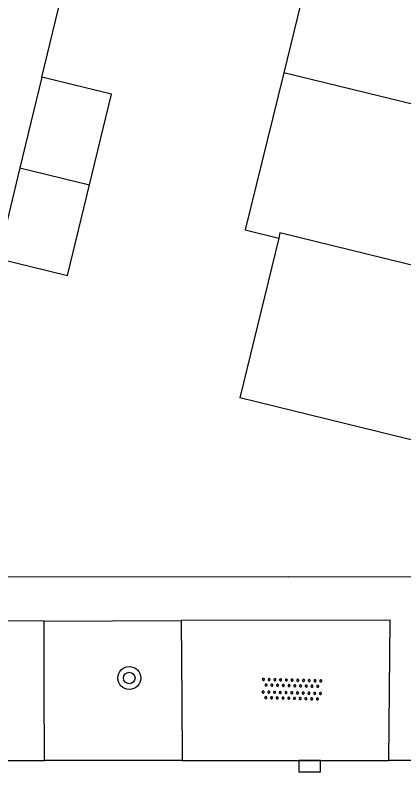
# Model space of a CAD drawing. Extents: x 125000 to 129004, y 397500 to 399008.
# Drawn here: x 126948.07 to 126961.62, y 398070.87 to 398097.25 of the extents above; entities that cross this region are included whole.
import ezdxf

# ---------------------------------------------------------------- set-up
doc = ezdxf.new("R2010")
doc.units = 0
for name, color, linetype in [('gg-afsc-erfafscheiding', 7, 'Continuous'), ('gg-afsc-hekwerk', 7, 'Continuous'), ('gg-bbg-bijgebouw', 7, 'Continuous'), ('gg-bbg-hoofdgebouw', 7, 'Continuous'), ('gg-bbg-tussenscheiding', 7, 'Continuous'), ('gg-knt-verharding', 7, 'Continuous'), ('gt-symb-boom', 7, 'Continuous'), ('gt-symb-kolk', 7, 'Continuous'), ('gt-symb-overige verharding', 7, 'Continuous')]:
    doc.layers.add(name, color=color, linetype=linetype)

# ---------------------------------------------------------------- blocks, each defined once
blk = doc.blocks.new('gt0-KOLK')
at = {"layer": 'gt-symb-kolk'}
blk.add_lwpolyline([(0, 0), (0.375, 0), (0.375, 0.4), (-0.375, 0.4), (-0.375, 0), (0, 0)], dxfattribs=at)
blk = doc.blocks.new('gt0-OVH')
at = {"layer": 'gt-symb-overige verharding'}
for points in [[(-0.972, 0.298), (-0.967, 0.308), (-0.965, 0.319), (-0.966, 0.33), (-0.971, 0.34), (-0.978, 0.348), (-0.988, 0.353), (-0.999, 0.355), (-1.01, 0.354), (-1.02, 0.349), (-1.028, 0.342), (-1.033, 0.332), (-1.035, 0.321), (-1.034, 0.31), (-1.029, 0.3), (-1.022, 0.292), (-1.012, 0.287), (-1.001, 0.285), (-0.99, 0.286), (-0.98, 0.291)], [(-0.772, 0.298), (-0.767, 0.308), (-0.765, 0.319), (-0.766, 0.33), (-0.771, 0.34), (-0.778, 0.348), (-0.788, 0.353), (-0.799, 0.355), (-0.81, 0.354), (-0.82, 0.349), (-0.828, 0.342), (-0.833, 0.332), (-0.835, 0.321), (-0.834, 0.31), (-0.829, 0.3), (-0.822, 0.292), (-0.812, 0.287), (-0.801, 0.285), (-0.79, 0.286), (-0.78, 0.291)], [(-0.572, 0.298), (-0.567, 0.308), (-0.565, 0.319), (-0.566, 0.33), (-0.571, 0.34), (-0.578, 0.348), (-0.588, 0.353), (-0.599, 0.355), (-0.61, 0.354), (-0.62, 0.349), (-0.628, 0.342), (-0.633, 0.332), (-0.635, 0.321), (-0.634, 0.31), (-0.629, 0.3), (-0.622, 0.292), (-0.612, 0.287), (-0.601, 0.285), (-0.59, 0.286), (-0.58, 0.291)], [(-0.372, 0.298), (-0.367, 0.308), (-0.365, 0.319), (-0.366, 0.33), (-0.371, 0.34), (-0.378, 0.348), (-0.388, 0.353), (-0.399, 0.355), (-0.41, 0.354), (-0.42, 0.349), (-0.428, 0.342), (-0.433, 0.332), (-0.435, 0.321), (-0.434, 0.31), (-0.429, 0.3), (-0.422, 0.292), (-0.412, 0.287), (-0.401, 0.285), (-0.39, 0.286), (-0.38, 0.291)], [(-0.172, 0.298), (-0.167, 0.308), (-0.165, 0.319), (-0.166, 0.33), (-0.171, 0.34), (-0.178, 0.348), (-0.188, 0.353), (-0.199, 0.355), (-0.21, 0.354), (-0.22, 0.349), (-0.228, 0.342), (-0.233, 0.332), (-0.235, 0.321), (-0.234, 0.31), (-0.229, 0.3), (-0.222, 0.292), (-0.212, 0.287), (-0.201, 0.285), (-0.19, 0.286), (-0.18, 0.291)], [(0.028, 0.298), (0.033, 0.308), (0.035, 0.319), (0.034, 0.33), (0.029, 0.34), (0.022, 0.348), (0.012, 0.353), (0.001, 0.355), (-0.01, 0.354), (-0.02, 0.349), (-0.028, 0.342), (-0.033, 0.332), (-0.035, 0.321), (-0.034, 0.31), (-0.029, 0.3), (-0.022, 0.292), (-0.012, 0.287), (-0.001, 0.285), (0.01, 0.286), (0.02, 0.291)], [(0.228, 0.298), (0.233, 0.308), (0.235, 0.319), (0.234, 0.33), (0.229, 0.34), (0.222, 0.348), (0.212, 0.353), (0.201, 0.355), (0.19, 0.354), (0.18, 0.349), (0.172, 0.342), (0.167, 0.332), (0.165, 0.321), (0.166, 0.31), (0.171, 0.3), (0.178, 0.292), (0.188, 0.287), (0.199, 0.285), (0.21, 0.286), (0.22, 0.291)], [(0.428, 0.298), (0.433, 0.308), (0.435, 0.319), (0.434, 0.33), (0.429, 0.34), (0.422, 0.348), (0.412, 0.353), (0.401, 0.355), (0.39, 0.354), (0.38, 0.349), (0.372, 0.342), (0.367, 0.332), (0.365, 0.321), (0.366, 0.31), (0.371, 0.3), (0.378, 0.292), (0.388, 0.287), (0.399, 0.285), (0.41, 0.286), (0.42, 0.291)], [(0.628, 0.298), (0.633, 0.308), (0.635, 0.319), (0.634, 0.33), (0.629, 0.34), (0.622, 0.348), (0.612, 0.353), (0.601, 0.355), (0.59, 0.354), (0.58, 0.349), (0.572, 0.342), (0.567, 0.332), (0.565, 0.321), (0.566, 0.31), (0.571, 0.3), (0.578, 0.292), (0.588, 0.287), (0.599, 0.285), (0.61, 0.286), (0.62, 0.291)], [(0.828, 0.298), (0.833, 0.308), (0.835, 0.319), (0.834, 0.33), (0.829, 0.34), (0.822, 0.348), (0.812, 0.353), (0.801, 0.355), (0.79, 0.354), (0.78, 0.349), (0.772, 0.342), (0.767, 0.332), (0.765, 0.321), (0.766, 0.31), (0.771, 0.3), (0.778, 0.292), (0.788, 0.287), (0.799, 0.285), (0.81, 0.286), (0.82, 0.291)], [(1.028, 0.298), (1.033, 0.308), (1.035, 0.319), (1.034, 0.33), (1.029, 0.34), (1.022, 0.348), (1.012, 0.353), (1.001, 0.355), (0.99, 0.354), (0.98, 0.349), (0.972, 0.342), (0.967, 0.332), (0.965, 0.321), (0.966, 0.31), (0.971, 0.3), (0.978, 0.292), (0.988, 0.287), (0.999, 0.285), (1.01, 0.286), (1.02, 0.291)], [(-0.872, 0.106), (-0.867, 0.116), (-0.865, 0.126), (-0.866, 0.137), (-0.871, 0.147), (-0.878, 0.156), (-0.888, 0.161), (-0.899, 0.163), (-0.91, 0.162), (-0.92, 0.157), (-0.928, 0.15), (-0.933, 0.14), (-0.935, 0.129), (-0.934, 0.118), (-0.929, 0.108), (-0.922, 0.1), (-0.912, 0.095), (-0.901, 0.092), (-0.89, 0.094), (-0.88, 0.098)], [(-0.672, 0.106), (-0.667, 0.116), (-0.665, 0.126), (-0.666, 0.137), (-0.671, 0.147), (-0.678, 0.156), (-0.688, 0.161), (-0.699, 0.163), (-0.71, 0.162), (-0.72, 0.157), (-0.728, 0.15), (-0.733, 0.14), (-0.735, 0.129), (-0.734, 0.118), (-0.729, 0.108), (-0.722, 0.1), (-0.712, 0.095), (-0.701, 0.092), (-0.69, 0.094), (-0.68, 0.098)], [(-0.472, 0.106), (-0.467, 0.116), (-0.465, 0.126), (-0.466, 0.137), (-0.471, 0.147), (-0.478, 0.156), (-0.488, 0.161), (-0.499, 0.163), (-0.51, 0.162), (-0.52, 0.157), (-0.528, 0.15), (-0.533, 0.14), (-0.535, 0.129), (-0.534, 0.118), (-0.529, 0.108), (-0.522, 0.1), (-0.512, 0.095), (-0.501, 0.092), (-0.49, 0.094), (-0.48, 0.098)], [(-0.272, 0.106), (-0.267, 0.116), (-0.265, 0.126), (-0.266, 0.137), (-0.271, 0.147), (-0.278, 0.156), (-0.288, 0.161), (-0.299, 0.163), (-0.31, 0.162), (-0.32, 0.157), (-0.328, 0.15), (-0.333, 0.14), (-0.335, 0.129), (-0.334, 0.118), (-0.329, 0.108), (-0.322, 0.1), (-0.312, 0.095), (-0.301, 0.092), (-0.29, 0.094), (-0.28, 0.098)], [(-0.072, 0.106), (-0.067, 0.116), (-0.065, 0.126), (-0.066, 0.137), (-0.071, 0.147), (-0.078, 0.156), (-0.088, 0.161), (-0.099, 0.163), (-0.11, 0.162), (-0.12, 0.157), (-0.128, 0.15), (-0.133, 0.14), (-0.135, 0.129), (-0.134, 0.118), (-0.129, 0.108), (-0.122, 0.1), (-0.112, 0.095), (-0.101, 0.092), (-0.09, 0.094), (-0.08, 0.098)], [(0.128, 0.106), (0.133, 0.116), (0.135, 0.126), (0.134, 0.137), (0.129, 0.147), (0.122, 0.156), (0.112, 0.161), (0.101, 0.163), (0.09, 0.162), (0.08, 0.157), (0.072, 0.15), (0.067, 0.14), (0.065, 0.129), (0.066, 0.118), (0.071, 0.108), (0.078, 0.1), (0.088, 0.095), (0.099, 0.092), (0.11, 0.094), (0.12, 0.098)], [(0.328, 0.106), (0.333, 0.116), (0.335, 0.126), (0.334, 0.137), (0.329, 0.147), (0.322, 0.156), (0.312, 0.161), (0.301, 0.163), (0.29, 0.162), (0.28, 0.157), (0.272, 0.15), (0.267, 0.14), (0.265, 0.129), (0.266, 0.118), (0.271, 0.108), (0.278, 0.1), (0.288, 0.095), (0.299, 0.092), (0.31, 0.094), (0.32, 0.098)], [(0.528, 0.106), (0.533, 0.116), (0.535, 0.126), (0.534, 0.137), (0.529, 0.147), (0.522, 0.156), (0.512, 0.161), (0.501, 0.163), (0.49, 0.162), (0.48, 0.157), (0.472, 0.15), (0.467, 0.14), (0.465, 0.129), (0.466, 0.118), (0.471, 0.108), (0.478, 0.1), (0.488, 0.095), (0.499, 0.092), (0.51, 0.094), (0.52, 0.098)], [(0.728, 0.106), (0.733, 0.116), (0.735, 0.126), (0.734, 0.137), (0.729, 0.147), (0.722, 0.156), (0.712, 0.161), (0.701, 0.163), (0.69, 0.162), (0.68, 0.157), (0.672, 0.15), (0.667, 0.14), (0.665, 0.129), (0.666, 0.118), (0.671, 0.108), (0.678, 0.1), (0.688, 0.095), (0.699, 0.092), (0.71, 0.094), (0.72, 0.098)], [(0.928, 0.106), (0.933, 0.116), (0.935, 0.126), (0.934, 0.137), (0.929, 0.147), (0.922, 0.156), (0.912, 0.161), (0.901, 0.163), (0.89, 0.162), (0.88, 0.157), (0.872, 0.15), (0.867, 0.14), (0.865, 0.129), (0.866, 0.118), (0.871, 0.108), (0.878, 0.1), (0.888, 0.095), (0.899, 0.092), (0.91, 0.094), (0.92, 0.098)], [(-0.972, -0.142), (-0.967, -0.132), (-0.965, -0.121), (-0.966, -0.11), (-0.971, -0.1), (-0.978, -0.092), (-0.988, -0.087), (-0.999, -0.085), (-1.01, -0.086), (-1.02, -0.091), (-1.028, -0.098), (-1.033, -0.108), (-1.035, -0.119), (-1.034, -0.13), (-1.029, -0.14), (-1.022, -0.148), (-1.012, -0.153), (-1.001, -0.155), (-0.99, -0.154), (-0.98, -0.149)], [(-0.772, -0.142), (-0.767, -0.132), (-0.765, -0.121), (-0.766, -0.11), (-0.771, -0.1), (-0.778, -0.092), (-0.788, -0.087), (-0.799, -0.085), (-0.81, -0.086), (-0.82, -0.091), (-0.828, -0.098), (-0.833, -0.108), (-0.835, -0.119), (-0.834, -0.13), (-0.829, -0.14), (-0.822, -0.148), (-0.812, -0.153), (-0.801, -0.155), (-0.79, -0.154), (-0.78, -0.149)], [(-0.572, -0.142), (-0.567, -0.132), (-0.565, -0.121), (-0.566, -0.11), (-0.571, -0.1), (-0.578, -0.092), (-0.588, -0.087), (-0.599, -0.085), (-0.61, -0.086), (-0.62, -0.091), (-0.628, -0.098), (-0.633, -0.108), (-0.635, -0.119), (-0.634, -0.13), (-0.629, -0.14), (-0.622, -0.148), (-0.612, -0.153), (-0.601, -0.155), (-0.59, -0.154), (-0.58, -0.149)], [(-0.372, -0.142), (-0.367, -0.132), (-0.365, -0.121), (-0.366, -0.11), (-0.371, -0.1), (-0.378, -0.092), (-0.388, -0.087), (-0.399, -0.085), (-0.41, -0.086), (-0.42, -0.091), (-0.428, -0.098), (-0.433, -0.108), (-0.435, -0.119), (-0.434, -0.13), (-0.429, -0.14), (-0.422, -0.148), (-0.412, -0.153), (-0.401, -0.155), (-0.39, -0.154), (-0.38, -0.149)], [(-0.172, -0.142), (-0.167, -0.132), (-0.165, -0.121), (-0.166, -0.11), (-0.171, -0.1), (-0.178, -0.092), (-0.188, -0.087), (-0.199, -0.085), (-0.21, -0.086), (-0.22, -0.091), (-0.228, -0.098), (-0.233, -0.108), (-0.235, -0.119), (-0.234, -0.13), (-0.229, -0.14), (-0.222, -0.148), (-0.212, -0.153), (-0.201, -0.155), (-0.19, -0.154), (-0.18, -0.149)], [(0.028, -0.142), (0.033, -0.132), (0.035, -0.121), (0.034, -0.11), (0.029, -0.1), (0.022, -0.092), (0.012, -0.087), (0.001, -0.085), (-0.01, -0.086), (-0.02, -0.091), (-0.028, -0.098), (-0.033, -0.108), (-0.035, -0.119), (-0.034, -0.13), (-0.029, -0.14), (-0.022, -0.148), (-0.012, -0.153), (-0.001, -0.155), (0.01, -0.154), (0.02, -0.149)], [(0.228, -0.142), (0.233, -0.132), (0.235, -0.121), (0.234, -0.11), (0.229, -0.1), (0.222, -0.092), (0.212, -0.087), (0.201, -0.085), (0.19, -0.086), (0.18, -0.091), (0.172, -0.098), (0.167, -0.108), (0.165, -0.119), (0.166, -0.13), (0.171, -0.14), (0.178, -0.148), (0.188, -0.153), (0.199, -0.155), (0.21, -0.154), (0.22, -0.149)], [(0.428, -0.142), (0.433, -0.132), (0.435, -0.121), (0.434, -0.11), (0.429, -0.1), (0.422, -0.092), (0.412, -0.087), (0.401, -0.085), (0.39, -0.086), (0.38, -0.091), (0.372, -0.098), (0.367, -0.108), (0.365, -0.119), (0.366, -0.13), (0.371, -0.14), (0.378, -0.148), (0.388, -0.153), (0.399, -0.155), (0.41, -0.154), (0.42, -0.149)], [(0.628, -0.142), (0.633, -0.132), (0.635, -0.121), (0.634, -0.11), (0.629, -0.1), (0.622, -0.092), (0.612, -0.087), (0.601, -0.085), (0.59, -0.086), (0.58, -0.091), (0.572, -0.098), (0.567, -0.108), (0.565, -0.119), (0.566, -0.13), (0.571, -0.14), (0.578, -0.148), (0.588, -0.153), (0.599, -0.155), (0.61, -0.154), (0.62, -0.149)], [(0.828, -0.142), (0.833, -0.132), (0.835, -0.121), (0.834, -0.11), (0.829, -0.1), (0.822, -0.092), (0.812, -0.087), (0.801, -0.085), (0.79, -0.086), (0.78, -0.091), (0.772, -0.098), (0.767, -0.108), (0.765, -0.119), (0.766, -0.13), (0.771, -0.14), (0.778, -0.148), (0.788, -0.153), (0.799, -0.155), (0.81, -0.154), (0.82, -0.149)], [(1.028, -0.142), (1.033, -0.132), (1.035, -0.121), (1.034, -0.11), (1.029, -0.1), (1.022, -0.092), (1.012, -0.087), (1.001, -0.085), (0.99, -0.086), (0.98, -0.091), (0.972, -0.098), (0.967, -0.108), (0.965, -0.119), (0.966, -0.13), (0.971, -0.14), (0.978, -0.148), (0.988, -0.153), (0.999, -0.155), (1.01, -0.154), (1.02, -0.149)], [(-0.872, -0.334), (-0.867, -0.324), (-0.865, -0.314), (-0.866, -0.303), (-0.871, -0.293), (-0.878, -0.284), (-0.888, -0.279), (-0.899, -0.277), (-0.91, -0.278), (-0.92, -0.283), (-0.928, -0.29), (-0.933, -0.3), (-0.935, -0.311), (-0.934, -0.322), (-0.929, -0.332), (-0.922, -0.34), (-0.912, -0.345), (-0.901, -0.348), (-0.89, -0.346), (-0.88, -0.342)], [(-0.672, -0.334), (-0.667, -0.324), (-0.665, -0.314), (-0.666, -0.303), (-0.671, -0.293), (-0.678, -0.284), (-0.688, -0.279), (-0.699, -0.277), (-0.71, -0.278), (-0.72, -0.283), (-0.728, -0.29), (-0.733, -0.3), (-0.735, -0.311), (-0.734, -0.322), (-0.729, -0.332), (-0.722, -0.34), (-0.712, -0.345), (-0.701, -0.348), (-0.69, -0.346), (-0.68, -0.342)], [(-0.472, -0.334), (-0.467, -0.324), (-0.465, -0.314), (-0.466, -0.303), (-0.471, -0.293), (-0.478, -0.284), (-0.488, -0.279), (-0.499, -0.277), (-0.51, -0.278), (-0.52, -0.283), (-0.528, -0.29), (-0.533, -0.3), (-0.535, -0.311), (-0.534, -0.322), (-0.529, -0.332), (-0.522, -0.34), (-0.512, -0.345), (-0.501, -0.348), (-0.49, -0.346), (-0.48, -0.342)], [(-0.272, -0.334), (-0.267, -0.324), (-0.265, -0.314), (-0.266, -0.303), (-0.271, -0.293), (-0.278, -0.284), (-0.288, -0.279), (-0.299, -0.277), (-0.31, -0.278), (-0.32, -0.283), (-0.328, -0.29), (-0.333, -0.3), (-0.335, -0.311), (-0.334, -0.322), (-0.329, -0.332), (-0.322, -0.34), (-0.312, -0.345), (-0.301, -0.348), (-0.29, -0.346), (-0.28, -0.342)], [(-0.072, -0.334), (-0.067, -0.324), (-0.065, -0.314), (-0.066, -0.303), (-0.071, -0.293), (-0.078, -0.284), (-0.088, -0.279), (-0.099, -0.277), (-0.11, -0.278), (-0.12, -0.283), (-0.128, -0.29), (-0.133, -0.3), (-0.135, -0.311), (-0.134, -0.322), (-0.129, -0.332), (-0.122, -0.34), (-0.112, -0.345), (-0.101, -0.348), (-0.09, -0.346), (-0.08, -0.342)], [(0.128, -0.334), (0.133, -0.324), (0.135, -0.314), (0.134, -0.303), (0.129, -0.293), (0.122, -0.284), (0.112, -0.279), (0.101, -0.277), (0.09, -0.278), (0.08, -0.283), (0.072, -0.29), (0.067, -0.3), (0.065, -0.311), (0.066, -0.322), (0.071, -0.332), (0.078, -0.34), (0.088, -0.345), (0.099, -0.348), (0.11, -0.346), (0.12, -0.342)], [(0.328, -0.334), (0.333, -0.324), (0.335, -0.314), (0.334, -0.303), (0.329, -0.293), (0.322, -0.284), (0.312, -0.279), (0.301, -0.277), (0.29, -0.278), (0.28, -0.283), (0.272, -0.29), (0.267, -0.3), (0.265, -0.311), (0.266, -0.322), (0.271, -0.332), (0.278, -0.34), (0.288, -0.345), (0.299, -0.348), (0.31, -0.346), (0.32, -0.342)], [(0.528, -0.334), (0.533, -0.324), (0.535, -0.314), (0.534, -0.303), (0.529, -0.293), (0.522, -0.284), (0.512, -0.279), (0.501, -0.277), (0.49, -0.278), (0.48, -0.283), (0.472, -0.29), (0.467, -0.3), (0.465, -0.311), (0.466, -0.322), (0.471, -0.332), (0.478, -0.34), (0.488, -0.345), (0.499, -0.348), (0.51, -0.346), (0.52, -0.342)], [(0.728, -0.334), (0.733, -0.324), (0.735, -0.314), (0.734, -0.303), (0.729, -0.293), (0.722, -0.284), (0.712, -0.279), (0.701, -0.277), (0.69, -0.278), (0.68, -0.283), (0.672, -0.29), (0.667, -0.3), (0.665, -0.311), (0.666, -0.322), (0.671, -0.332), (0.678, -0.34), (0.688, -0.345), (0.699, -0.348), (0.71, -0.346), (0.72, -0.342)], [(0.928, -0.334), (0.933, -0.324), (0.935, -0.314), (0.934, -0.303), (0.929, -0.293), (0.922, -0.284), (0.912, -0.279), (0.901, -0.277), (0.89, -0.278), (0.88, -0.283), (0.872, -0.29), (0.867, -0.3), (0.865, -0.311), (0.866, -0.322), (0.871, -0.332), (0.878, -0.34), (0.888, -0.345), (0.899, -0.348), (0.91, -0.346), (0.92, -0.342)]]:
    blk.add_lwpolyline(points, close=True, dxfattribs=at)
blk = doc.blocks.new('gt0-BOOM')
at = {"layer": 'gt-symb-boom'}
for radius in [0.4, 0.2]:
    blk.add_circle((0, 0), radius, dxfattribs=at)

msp = doc.modelspace()

# ---------------------------------------------------------------- linework, layer by layer
at = {"layer": 'gg-afsc-erfafscheiding'}
msp.add_line((126949, 398095.084), (126949.997, 398099.191), dxfattribs=at)
at = {"layer": 'gg-afsc-hekwerk'}
msp.add_line((126944.736, 398077.677), (126957.584, 398077.669), dxfattribs=at)
at = {"layer": 'gg-bbg-bijgebouw'}
for p, q in [((126949, 398095.084), (126948.229, 398091.927)), ((126948.229, 398091.927), (126947.458, 398088.77))]:
    msp.add_line(p, q, dxfattribs=at)
for points in [[(126950.659, 398091.335), (126951.43, 398094.492), (126949, 398095.084)], [(126947.458, 398088.77), (126949.888, 398088.178), (126950.659, 398091.335)]]:
    msp.add_lwpolyline(points, dxfattribs=at)
at = {"layer": 'gg-bbg-hoofdgebouw'}
msp.add_line((126957.257, 398089.48), (126955.9, 398083.912), dxfattribs=at)
for points in [[(126959.924, 398100.388), (126958.758, 398100.673), (126957.431, 398095.244)], [(126957.431, 398095.244), (126956.091, 398089.763), (126957.257, 398089.48)], [(126966.789, 398081.259), (126965.532, 398081.554), (126965.39, 398080.971), (126963.059, 398081.537), (126963.201, 398082.12), (126955.9, 398083.912)]]:
    msp.add_lwpolyline(points, dxfattribs=at)
at = {"layer": 'gg-bbg-tussenscheiding'}
for p, q in [((126968.982, 398092.409), (126957.431, 398095.244)), ((126948.229, 398091.927), (126950.659, 398091.335))]:
    msp.add_line(p, q, dxfattribs=at)
msp.add_lwpolyline([(126967.727, 398087.304), (126967.681, 398087.118), (126957.302, 398089.666), (126957.257, 398089.48)], dxfattribs=at)
at = {"layer": 'gg-knt-verharding'}
for p, q in [((126968.114, 398077.645), (126957.584, 398077.669)), ((126949.08, 398076.123), (126951.462, 398076.134)), ((126949.084, 398073.811), (126949.08, 398076.123)), ((126951.462, 398076.134), (126953.852, 398076.145)), ((126953.852, 398076.145), (126953.875, 398073.347)), ((126949.089, 398071.257), (126949.084, 398073.811)), ((126953.875, 398073.347), (126953.893, 398071.257)), ((126944.279, 398071.26), (126949.089, 398071.257)), ((126952.411, 398071.257), (126949.089, 398071.257)), ((126953.893, 398071.257), (126952.411, 398071.257)), ((126953.893, 398071.257), (126961.098, 398071.261)), ((126962.57, 398071.267), (126961.098, 398071.261))]:
    msp.add_line(p, q, dxfattribs=at)
for points in [[(126949.08, 398076.123), (126944.261, 398076.147), (126944.279, 398071.26)], [(126961.098, 398071.261), (126961.147, 398076.151), (126953.852, 398076.145)]]:
    msp.add_lwpolyline(points, dxfattribs=at)

# ---------------------------------------------------------------- block references
at = {"layer": 'gt-symb-boom'}
msp.add_blockref('gt0-BOOM', (126952.046, 398074.138), dxfattribs=at)
at = {"layer": 'gt-symb-kolk', "rotation": -179.87088296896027}
msp.add_blockref('gt0-KOLK', (126958.336, 398071.267), dxfattribs=at)
at = {"layer": 'gt-symb-overige verharding', "rotation": -1.4893547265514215}
msp.add_blockref('gt0-OVH', (126957.715, 398073.744), dxfattribs=at)

doc.saveas('drawing.dxf')
